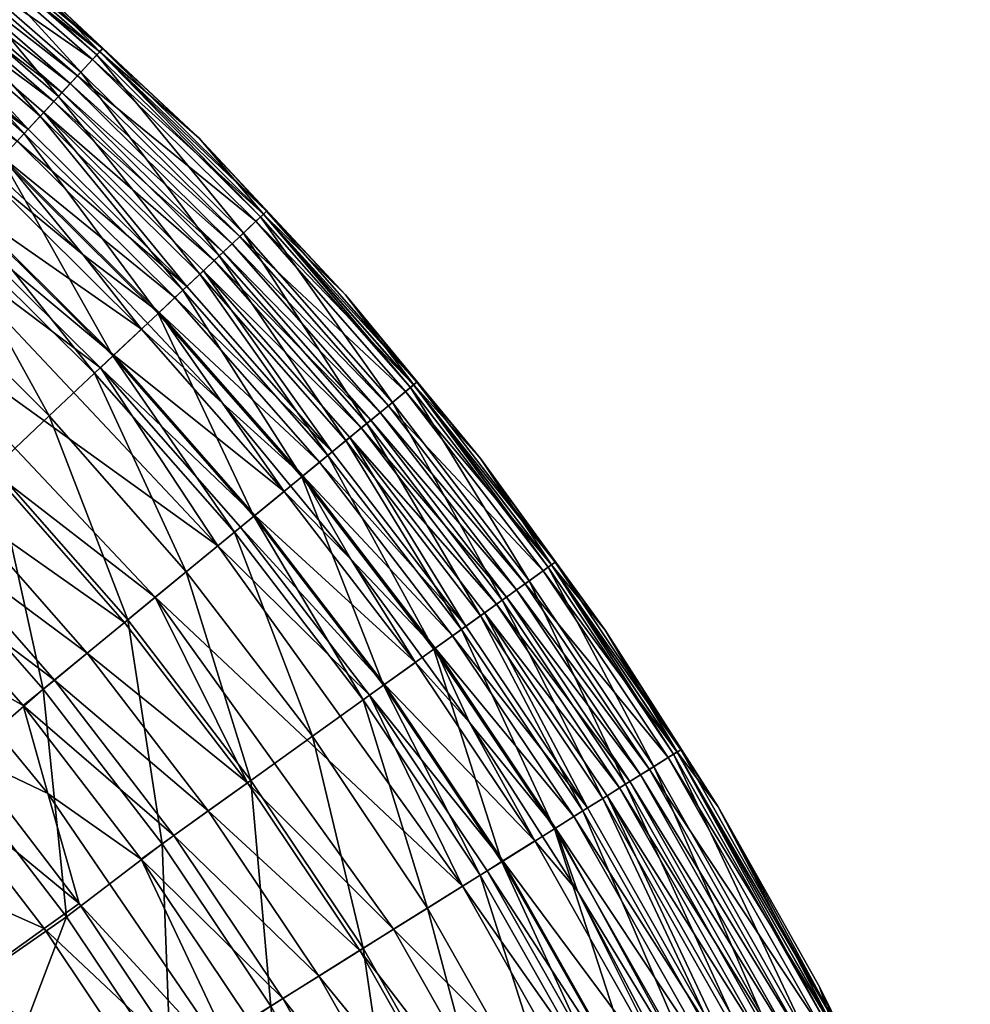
# Model space of a CAD drawing. Header units: inches. Extents: x -113 to 1, y -64 to 1.
# Tile 297 of 298: x -4.8 to -1.39, y -7.08 to -3.55. Entities that reach past the tile are written whole.
import ezdxf

# ---------------------------------------------------------------- set-up
doc = ezdxf.new("R2010")
doc.units = ezdxf.units.IN
doc.header["$MEASUREMENT"] = 0
doc.layers.add('AFUCH-3-STUP', color=5, linetype='Continuous')

msp = doc.modelspace()

# ---------------------------------------------------------------- meshes
at = {"layer": 'AFUCH-3-STUP'}
mesh = msp.add_polyface(dxfattribs=at)
corners = [(-5.0656, -3.1821, 21.3553), (-5.641, -2.7399, 21.3553), (-5.3057, -2.9619, 22.7582), (-5.2035, -3.351, 18.0409), (-4.7223, -3.8963, 17.1635), (-5.2644, -3.4255, 17.1635), (-4.8611, -4.0465, 15.9084), (-5.0122, -4.21, 15.2117), (-5.3937, -3.5839, 15.9084), (-5.1639, -3.3025, 29.2953), (-5.1398, -3.2729, 28.5291), (-5.732, -2.8658, 29.2953), (-5.0894, -3.2113, 26.5383), (-5.0659, -3.1824, 25.1788), (-5.663, -2.7704, 26.5383), (-5.0751, -3.1937, 20.9143), (-5.1282, -3.2588, 19.4113), (-5.6497, -2.752, 20.9143), (-4.7792, -3.9578, 16.5455), (-5.3173, -3.4904, 16.5455), (-4.718, -3.4464, 22.7582), (-4.5762, -3.7382, 19.4113), (-4.5886, -3.7516, 28.5291), (-5.5345, -3.7563, 15.2117), (-5.1917, -3.3366, 30.0406), (-5.2193, -3.3704, 30.6335), (-4.6444, -3.8119, 30.0406), (-5.3906, -3.5801, 32.1822), (-4.8054, -3.9862, 31.9825), (-5.3418, -3.5203, 31.9825), (-5.3048, -3.475, 31.6754), (-4.7657, -3.9432, 31.6754), (-5.2528, -3.4113, 31.1816), (-5.0561, -3.1705, 24.3213), (-5.6321, -2.7277, 24.3213), (-5.4456, -3.6474, 32.3081), (-5.5314, -3.7525, 32.3907), (-4.9168, -4.1067, 32.3081), (-5.1059, -3.8881, 32.2658), (-4.8577, -4.0429, 32.1822), (-5.699, -2.8201, 19.4113), (-4.6571, -3.8257, 18.0409), (-5.7097, -2.8349, 28.5291), (-5.0088, -4.2064, 32.3907), (-4.674, -3.844, 30.6335), (-4.6145, -3.7796, 29.2953)]
mesh.append_faces([[corners[k] for k in face] for face in [(35, 36, 37), (27, 38, 39), (39, 28, 27), (37, 38, 35), (28, 31, 29)]], dxfattribs={"vtx0": -1, "vtx1": -1})
mesh.append_faces([[corners[k] for k in face] for face in [(0, 1, 2), (3, 4, 5), (6, 7, 8), (9, 10, 11), (12, 13, 14), (15, 16, 17), (18, 6, 19), (19, 6, 8), (20, 0, 2), (15, 21, 16), (9, 22, 10), (8, 7, 23), (24, 25, 26), (30, 31, 32), (33, 2, 34), (20, 2, 33), (3, 40, 16), (16, 41, 3), (10, 12, 42), (5, 18, 19), (4, 18, 5), (44, 25, 32), (13, 33, 34), (0, 15, 1), (29, 31, 30), (45, 9, 24)]], dxfattribs={"vtx0": -1, "vtx1": -1, "vtx2": -1})
mesh.append_faces([[corners[k] for k in face] for face in [(27, 28, 29), (37, 36, 43)]], dxfattribs={"vtx0": -1, "vtx2": -1})
mesh = msp.add_polyface(dxfattribs=at)
corners = [(-4.1533, -3.9756, 22.7582), (-4.5091, -3.6655, 21.3553), (-4.718, -3.4464, 22.7582), (-4.6145, -3.7796, 29.2953), (-4.0074, -4.3274, 28.5291), (-4.5886, -3.7516, 28.5291), (-3.9221, -4.2471, 21.3553), (-4.5346, -3.6931, 26.5383), (-3.9223, -4.2473, 25.1788), (-4.5093, -3.6658, 25.1788), (-4.5192, -3.6765, 20.9143), (-3.9941, -4.3149, 19.4113), (-4.5762, -3.7382, 19.4113), (-4.6444, -3.8119, 30.0406), (-4.674, -3.844, 30.6335), (-4.0672, -4.3837, 30.0406), (-5.0894, -3.2113, 26.5383), (-5.0659, -3.1824, 25.1788), (-4.6571, -3.8257, 18.0409), (-4.7223, -3.8963, 17.1635), (-5.2035, -3.351, 18.0409), (-5.1639, -3.3025, 29.2953), (-5.0751, -3.1937, 20.9143), (-5.0656, -3.1821, 21.3553), (-5.2528, -3.4113, 31.1816), (-4.7657, -3.9432, 31.6754), (-4.7099, -3.8828, 31.1816), (-5.2193, -3.3704, 30.6335), (-3.9111, -4.2368, 24.3213), (-4.4989, -3.6544, 24.3213), (-5.0561, -3.1705, 24.3213), (-4.0808, -4.3965, 18.0409), (-5.1282, -3.2588, 19.4113), (-5.1398, -3.2729, 28.5291), (-3.9495, -4.2729, 26.5383), (-4.099, -4.4136, 30.6335), (-3.9329, -4.2573, 20.9143), (-5.1917, -3.3366, 30.0406), (-4.0352, -4.3536, 29.2953)]
mesh.append_faces([[corners[k] for k in face] for face in [(0, 1, 2), (3, 4, 5), (6, 1, 0), (7, 8, 9), (10, 11, 12), (13, 14, 15), (16, 9, 17), (18, 19, 20), (7, 9, 16), (3, 5, 21), (10, 12, 22), (1, 23, 2), (24, 25, 26), (13, 27, 14), (28, 0, 29), (0, 2, 29), (29, 2, 30), (12, 31, 18), (12, 18, 32), (5, 7, 33), (5, 34, 7), (33, 7, 16), (26, 14, 24), (35, 14, 26), (17, 29, 30), (8, 28, 9), (9, 29, 17), (9, 28, 29), (23, 10, 22), (1, 10, 23), (1, 36, 10), (6, 36, 1), (13, 3, 37), (38, 3, 13)]], dxfattribs={"vtx0": -1, "vtx1": -1, "vtx2": -1})
mesh = msp.add_polyface(dxfattribs=at)
corners = [(-4.0352, -4.3536, 29.2953), (-4.0074, -4.3274, 28.5291), (-4.6145, -3.7796, 29.2953), (-4.0808, -4.3965, 18.0409), (-4.1509, -4.4625, 17.1635), (-4.6571, -3.8257, 18.0409), (-3.627, -5.0584, 17.1635), (-3.628, -4.5362, 22.7582), (-3.9221, -4.2471, 21.3553), (-4.1533, -3.9756, 22.7582), (-3.9495, -4.2729, 26.5383), (-3.9223, -4.2473, 25.1788), (-4.5346, -3.6931, 26.5383), (-3.5042, -4.9576, 29.2953), (-3.4747, -4.9334, 28.5291), (-3.3725, -4.8495, 24.3213), (-3.9111, -4.2368, 24.3213), (-3.3844, -4.8592, 25.1788), (-3.3957, -4.8685, 20.9143), (-3.4606, -4.9218, 19.4113), (-3.9329, -4.2573, 20.9143), (-4.5691, -4.3912, 32.2658), (-4.0697, -4.9242, 32.2658), (-4.2962, -4.5992, 32.1822), (-3.4132, -4.8829, 26.5383), (-3.9941, -4.3149, 19.4113), (-4.5192, -3.6765, 20.9143), (-4.1974, -4.5063, 31.6754), (-3.6764, -5.099, 31.6754), (-4.1375, -4.4499, 31.1816), (-4.0672, -4.3837, 30.0406), (-4.099, -4.4136, 30.6335), (-3.5382, -4.9855, 30.0406), (-4.674, -3.844, 30.6335), (-3.3841, -4.859, 21.3553), (-3.5526, -4.9974, 18.0409), (-4.5762, -3.7382, 19.4113), (-4.5886, -3.7516, 28.5291), (-3.6917, -5.1116, 16.5455), (-4.2118, -4.5198, 16.5455), (-3.5719, -5.0132, 30.6335), (-4.24, -4.5463, 31.9825), (-4.6444, -3.8119, 30.0406)]
mesh.append_faces([[corners[k] for k in face] for face in [(0, 1, 2), (3, 4, 5), (3, 6, 4), (7, 8, 9), (10, 11, 12), (13, 14, 0), (15, 7, 16), (10, 17, 11), (18, 19, 20), (21, 22, 23), (0, 14, 1), (24, 17, 10), (20, 19, 25), (20, 25, 26), (27, 28, 29), (30, 31, 32), (30, 33, 31), (34, 8, 7), (7, 9, 16), (19, 35, 25), (25, 35, 3), (25, 3, 36), (14, 24, 1), (1, 24, 10), (1, 10, 37), (4, 38, 39), (40, 31, 29), (17, 15, 11), (11, 15, 16), (41, 28, 27), (34, 18, 8), (8, 18, 20), (13, 0, 30), (30, 0, 42)]], dxfattribs={"vtx0": -1, "vtx1": -1, "vtx2": -1})
mesh = msp.add_polyface(dxfattribs=at)
corners = [(-4.8611, -4.0465, 15.9084), (-4.4619, -4.7552, 15.2117), (-5.0122, -4.21, 15.2117), (-4.5276, -4.817, 15.0287), (-4.6898, -4.9697, 14.7065), (-5.0734, -4.2763, 15.0287), (-4.7099, -3.8828, 31.1816), (-4.1974, -4.5063, 31.6754), (-4.1375, -4.4499, 31.1816), (-4.8577, -4.0429, 32.1822), (-4.5691, -4.3912, 32.2658), (-4.2962, -4.5992, 32.1822), (-4.9168, -4.1067, 32.3081), (-5.0088, -4.2064, 32.3907), (-4.3595, -4.6588, 32.3081), (-4.7657, -3.9432, 31.6754), (-4.24, -4.5463, 31.9825), (-4.8054, -3.9862, 31.9825), (-4.4583, -4.7518, 32.3907), (-5.1059, -3.8881, 32.2658), (-4.6571, -3.8257, 18.0409), (-4.1509, -4.4625, 17.1635), (-4.7223, -3.8963, 17.1635), (-4.2118, -4.5198, 16.5455), (-4.2998, -4.6026, 15.9084), (-4.7792, -3.9578, 16.5455), (-5.2246, -4.4399, 14.7065), (-5.5916, -3.8262, 15.0287), (-5.0541, -4.2553, 32.4072), (-5.1249, -4.3321, 32.4234), (-4.5068, -4.7975, 32.4072), (-4.8875, -5.1558, 14.4448), (-5.4088, -4.6393, 14.4448), (-5.5345, -3.7563, 15.2117), (-5.5736, -3.8042, 32.4072), (-4.0697, -4.9242, 32.2658), (-4.099, -4.4136, 30.6335)]
mesh.append_faces([[corners[k] for k in face] for face in [(9, 10, 11), (12, 13, 14), (11, 16, 9), (14, 10, 12), (16, 7, 17), (13, 28, 18)]], dxfattribs={"vtx0": -1, "vtx1": -1})
mesh.append_faces([[corners[k] for k in face] for face in [(0, 1, 2), (3, 4, 5), (6, 7, 8), (15, 7, 6), (19, 10, 9), (20, 21, 22), (23, 24, 25), (5, 26, 27), (24, 1, 0), (25, 24, 0), (28, 29, 30), (26, 31, 32), (1, 3, 2), (2, 5, 33), (2, 3, 5), (34, 29, 28), (35, 10, 14), (22, 23, 25), (21, 23, 22), (10, 19, 12), (8, 36, 6), (17, 7, 15), (18, 28, 30), (13, 34, 28)]], dxfattribs={"vtx0": -1, "vtx1": -1, "vtx2": -1})
mesh.append_faces([[corners[k] for k in face] for face in [(9, 16, 17), (14, 13, 18), (5, 4, 26)]], dxfattribs={"vtx0": -1, "vtx2": -1})
mesh = msp.add_polyface(dxfattribs=at)
corners = [(-5.2399, -5.4875, 31.9215), (-5.5398, -5.3614, 31.6767), (-5.1007, -5.8299, 31.6767), (-4.0855, -5.4349, 32.4234), (-5.3222, -4.5455, 32.4213), (-4.3101, -5.6193, 32.4213), (-4.4088, -5.7003, 14.4448), (-4.7112, -5.9487, 14.1845), (-4.8875, -5.1558, 14.4448), (-4.5276, -4.817, 15.0287), (-4.1989, -5.5281, 14.7065), (-4.6898, -4.9697, 14.7065), (-5.0242, -5.2845, 32.3095), (-5.6394, -4.8889, 32.1467), (-5.1349, -5.3887, 32.1467), (-5.1724, -5.424, 14.1845), (-5.1249, -4.3321, 32.4234), (-4.5539, -5.8195, 32.3095), (-4.0268, -5.3867, 15.0287), (-4.2998, -4.6026, 15.9084), (-3.957, -5.3294, 15.2117), (-4.4619, -4.7552, 15.2117), (-4.4202, -5.7097, 32.3956), (-4.8982, -5.1659, 32.3956), (-4.9937, -6.1806, 31.3578), (-5.4386, -5.6745, 31.3578), (-5.0363, -6.2324, 13.9671), (-5.4783, -5.7296, 13.9671), (-4.6714, -5.916, 32.1467), (-4.7828, -6.0074, 31.9215), (-4.5068, -4.7975, 32.4072), (-5.2246, -4.4399, 14.7065), (-5.4088, -4.6393, 14.4448), (-5.5362, -4.7772, 32.3095), (-5.4188, -4.6501, 32.3956), (-3.9795, -6.284, 32.3956), (-5.5515, -5.7808, 30.9861), (-4.4583, -4.7518, 32.3907), (-3.9532, -5.3263, 32.3907)]
mesh.append_faces([[corners[k] for k in face] for face in [(10, 6, 11), (12, 14, 17), (23, 12, 22), (11, 8, 31), (4, 23, 5), (14, 0, 28), (0, 2, 29), (34, 33, 23), (22, 17, 35), (37, 30, 38)]], dxfattribs={"vtx0": -1, "vtx1": -1})
mesh.append_faces([[corners[k] for k in face] for face in [(0, 1, 2), (6, 7, 8), (11, 6, 8), (8, 7, 15), (16, 4, 3), (18, 10, 9), (19, 20, 21), (24, 2, 25), (7, 26, 15), (30, 16, 3), (8, 15, 32), (21, 18, 9), (24, 25, 36)]], dxfattribs={"vtx0": -1, "vtx1": -1, "vtx2": -1})
mesh.append_faces([[corners[k] for k in face] for face in [(3, 4, 5), (9, 10, 11), (12, 13, 14), (22, 12, 17), (15, 26, 27), (28, 0, 29), (17, 14, 28), (5, 23, 22), (23, 33, 12), (4, 34, 23)]], dxfattribs={"vtx0": -1, "vtx2": -1})
mesh = msp.add_polyface(dxfattribs=at)
corners = [(-3.785, -5.1882, 15.9084), (-3.4925, -5.9348, 15.2117), (-3.957, -5.3294, 15.2117), (-4.0855, -5.4349, 32.4234), (-4.3101, -5.6193, 32.4213), (-3.21, -6.6549, 32.4234), (-4.3595, -4.6588, 32.3081), (-4.4583, -4.7518, 32.3907), (-3.8484, -5.2402, 32.3081), (-4.2998, -4.6026, 15.9084), (-3.5658, -5.9874, 15.0287), (-3.7469, -6.1172, 14.7065), (-4.0268, -5.3867, 15.0287), (-3.6917, -5.1116, 16.5455), (-4.2118, -4.5198, 16.5455), (-4.1375, -4.4499, 31.1816), (-3.6764, -5.099, 31.6754), (-3.6128, -5.0468, 31.1816), (-3.5526, -4.9974, 18.0409), (-3.627, -5.0584, 17.1635), (-4.0808, -4.3965, 18.0409), (-4.0697, -4.9242, 32.2658), (-3.7812, -5.185, 32.1822), (-3.7215, -5.1361, 31.9825), (-4.2962, -4.5992, 32.1822), (-3.5382, -4.9855, 30.0406), (-4.099, -4.4136, 30.6335), (-3.5719, -5.0132, 30.6335), (-4.0048, -5.3686, 32.4072), (-3.5427, -5.9708, 32.4072), (-3.9532, -5.3263, 32.3907), (-3.3782, -5.8529, 32.3081), (-4.24, -4.5463, 31.9825), (-3.9675, -6.2754, 14.4448), (-4.1989, -5.5281, 14.7065), (-4.4619, -4.7552, 15.2117), (-4.4088, -5.7003, 14.4448), (-3.6093, -5.4826, 32.2658), (-4.5068, -4.7975, 32.4072), (-4.1509, -4.4625, 17.1635), (-4.4202, -5.7097, 32.3956), (-3.9795, -6.284, 32.3956), (-3.5042, -4.9576, 29.2953), (-4.0672, -4.3837, 30.0406), (-3.4885, -5.932, 32.3907)]
mesh.append_faces([[corners[k] for k in face] for face in [(6, 7, 8), (8, 21, 6), (22, 23, 24), (8, 30, 31), (11, 33, 34), (24, 21, 22), (23, 16, 32), (30, 28, 44)]], dxfattribs={"vtx0": -1, "vtx1": -1})
mesh.append_faces([[corners[k] for k in face] for face in [(0, 1, 2), (3, 4, 5), (0, 2, 9), (10, 11, 12), (13, 0, 14), (15, 16, 17), (14, 0, 9), (18, 19, 20), (25, 26, 27), (28, 3, 29), (1, 10, 2), (2, 12, 35), (2, 10, 12), (34, 33, 36), (21, 37, 22), (38, 3, 28), (37, 21, 8), (19, 13, 39), (17, 27, 15), (25, 42, 43), (44, 28, 29), (30, 38, 28)]], dxfattribs={"vtx0": -1, "vtx1": -1, "vtx2": -1})
mesh.append_faces([[corners[k] for k in face] for face in [(24, 23, 32), (12, 11, 34), (8, 7, 30), (4, 40, 41)]], dxfattribs={"vtx0": -1, "vtx2": -1})
mesh = msp.add_polyface(dxfattribs=at)
corners = [(-2.698, -5.7374, 22.7582), (-3.1444, -5.1229, 22.7582), (-2.8777, -5.4941, 24.3213), (-2.89, -5.5029, 21.3553), (-3.3841, -4.859, 21.3553), (-3.7812, -5.185, 32.1822), (-3.2448, -5.7573, 31.9825), (-3.7215, -5.1361, 31.9825), (-3.5042, -4.9576, 29.2953), (-2.9853, -5.5712, 28.5291), (-3.4747, -4.9334, 28.5291), (-3.0163, -5.5934, 29.2953), (-3.0672, -5.63, 18.0409), (-3.1454, -5.686, 17.1635), (-3.5526, -4.9974, 18.0409), (-3.6128, -5.0468, 31.1816), (-3.1973, -5.7232, 31.6754), (-3.1305, -5.6753, 31.1816), (-3.6764, -5.099, 31.6754), (-2.9021, -5.5116, 20.9143), (-2.9704, -5.5606, 19.4113), (-3.3957, -4.8685, 20.9143), (-3.4606, -4.9218, 19.4113), (-3.4132, -4.8829, 26.5383), (-2.8903, -5.5031, 25.1788), (-3.3844, -4.8592, 25.1788), (-3.627, -5.0584, 17.1635), (-3.052, -5.6191, 30.0406), (-3.5719, -5.0132, 30.6335), (-3.0875, -5.6445, 30.6335), (-3.5382, -4.9855, 30.0406), (-3.628, -4.5362, 22.7582), (-3.6917, -5.1116, 16.5455), (-3.3116, -5.8051, 15.9084), (-3.785, -5.1882, 15.9084), (-2.9206, -5.5248, 26.5383), (-3.3725, -4.8495, 24.3213), (-3.2134, -5.7348, 16.5455)]
mesh.append_faces([[corners[k] for k in face] for face in [(0, 1, 2), (3, 4, 1), (8, 9, 10), (11, 9, 8), (12, 13, 14), (15, 16, 17), (18, 16, 15), (19, 20, 21), (21, 20, 22), (23, 24, 25), (0, 3, 1), (14, 13, 26), (27, 28, 29), (30, 28, 27), (1, 4, 31), (32, 33, 34), (35, 24, 23), (1, 31, 36), (2, 1, 36), (20, 12, 22), (22, 12, 14), (9, 35, 10), (10, 35, 23), (26, 37, 32), (17, 29, 15), (29, 28, 15), (24, 2, 25), (25, 2, 36), (7, 16, 18), (3, 19, 4), (4, 19, 21), (27, 11, 30), (11, 8, 30)]], dxfattribs={"vtx0": -1, "vtx1": -1, "vtx2": -1})
mesh.append_faces([[corners[k] for k in face] for face in [(5, 6, 7)]], dxfattribs={"vtx0": -1, "vtx2": -1})
mesh = msp.add_polyface(dxfattribs=at)
corners = [(-3.0672, -5.63, 18.0409), (-2.707, -6.3404, 17.1635), (-3.1454, -5.686, 17.1635), (-3.7812, -5.185, 32.1822), (-3.6093, -5.4826, 32.2658), (-3.3075, -5.8022, 32.1822), (-3.3782, -5.8529, 32.3081), (-3.9532, -5.3263, 32.3907), (-3.4885, -5.932, 32.3907), (-3.2134, -5.7348, 16.5455), (-2.8804, -6.4488, 15.9084), (-3.3116, -5.8051, 15.9084), (-2.4278, -6.1658, 24.3213), (-2.698, -5.7374, 22.7582), (-2.8777, -5.4941, 24.3213), (-3.0163, -5.5934, 29.2953), (-2.54, -6.236, 28.5291), (-2.9853, -5.5712, 28.5291), (-2.9021, -5.5116, 20.9143), (-2.5245, -6.2263, 19.4113), (-2.9704, -5.5606, 19.4113), (-3.1973, -5.7232, 31.6754), (-2.7612, -6.3743, 31.6754), (-3.1305, -5.6753, 31.1816), (-3.6917, -5.1116, 16.5455), (-2.4406, -6.1738, 21.3553), (-2.89, -5.5029, 21.3553), (-2.4533, -6.1817, 20.9143), (-3.052, -5.6191, 30.0406), (-3.0875, -5.6445, 30.6335), (-2.6096, -6.2795, 30.0406), (-3.4925, -5.9348, 15.2117), (-3.785, -5.1882, 15.9084), (-2.9206, -5.5248, 26.5383), (-2.4409, -6.174, 25.1788), (-2.8903, -5.5031, 25.1788), (-2.4725, -6.1938, 26.5383), (-3.1838, -6.0685, 32.2658), (-2.8108, -6.4053, 31.9825), (-3.2448, -5.7573, 31.9825), (-2.6255, -6.2894, 18.0409), (-3.8484, -5.2402, 32.3081), (-2.778, -6.3848, 16.5455), (-3.627, -5.0584, 17.1635), (-2.6466, -6.3027, 30.6335), (-3.7215, -5.1361, 31.9825), (-2.5723, -6.2562, 29.2953)]
mesh.append_faces([[corners[k] for k in face] for face in [(6, 4, 41), (39, 21, 45)]], dxfattribs={"vtx0": -1, "vtx1": -1})
mesh.append_faces([[corners[k] for k in face] for face in [(0, 1, 2), (3, 4, 5), (9, 10, 11), (12, 13, 14), (15, 16, 17), (18, 19, 20), (21, 22, 23), (9, 11, 24), (25, 26, 13), (27, 19, 18), (28, 29, 30), (11, 31, 32), (33, 34, 35), (36, 34, 33), (4, 37, 5), (5, 39, 3), (20, 40, 0), (17, 36, 33), (16, 36, 17), (2, 42, 9), (2, 9, 43), (37, 4, 6), (44, 29, 23), (35, 12, 14), (34, 12, 35), (39, 22, 21), (26, 27, 18), (25, 27, 26), (46, 15, 28)]], dxfattribs={"vtx0": -1, "vtx1": -1, "vtx2": -1})
mesh.append_faces([[corners[k] for k in face] for face in [(6, 7, 8), (5, 38, 39)]], dxfattribs={"vtx0": -1, "vtx2": -1})
mesh = msp.add_polyface(dxfattribs=at)
corners = [(-3.8965, -7.0842, 14.1845), (-4.2539, -7.323, 13.9671), (-4.2856, -6.5033, 14.1845), (-3.5658, -5.9874, 15.0287), (-3.3345, -6.7328, 14.7065), (-3.7469, -6.1172, 14.7065), (-3.9675, -6.2754, 14.4448), (-4.2437, -6.4733, 32.1467), (-4.3608, -6.5573, 31.9215), (-3.8528, -7.0569, 32.1467), (-3.9795, -6.284, 32.3956), (-4.1202, -6.3848, 32.3095), (-3.5772, -6.8846, 32.3956), (-3.9742, -7.3786, 31.6767), (-3.975, -7.1333, 31.9215), (-3.5647, -6.8767, 14.4448), (-3.3782, -5.8529, 32.3081), (-3.4885, -5.932, 32.3907), (-2.9499, -6.4923, 32.3081), (-3.7239, -6.9763, 32.3095), (-4.6947, -6.3224, 31.6767), (-4.5827, -6.7163, 31.3578), (-4.6714, -5.916, 32.1467), (-3.3116, -5.8051, 15.9084), (-3.0691, -6.5669, 15.2117), (-3.4925, -5.9348, 15.2117), (-3.1456, -6.6147, 15.0287), (-3.5427, -5.9708, 32.4072), (-4.0855, -5.4349, 32.4234), (-3.21, -6.6549, 32.4234), (-4.6279, -6.7647, 13.9671), (-3.4565, -6.809, 32.4213), (-4.4088, -5.7003, 14.4448), (-4.5539, -5.8195, 32.3095), (-3.065, -6.5642, 32.3907), (-3.1215, -6.5996, 32.4072), (-4.3101, -5.6193, 32.4213), (-3.1838, -6.0685, 32.2658)]
mesh.append_faces([[corners[k] for k in face] for face in [(7, 8, 9), (10, 11, 12), (8, 13, 14), (16, 17, 18), (4, 15, 5), (11, 7, 19), (18, 37, 16), (17, 27, 34)]], dxfattribs={"vtx0": -1, "vtx1": -1})
mesh.append_faces([[corners[k] for k in face] for face in [(0, 1, 2), (6, 0, 2), (15, 0, 6), (5, 15, 6), (13, 20, 21), (23, 24, 25), (26, 4, 3), (27, 28, 29), (25, 26, 3), (24, 26, 25), (6, 2, 32), (27, 29, 35), (8, 20, 13), (36, 10, 31), (29, 36, 31), (34, 27, 35)]], dxfattribs={"vtx0": -1, "vtx1": -1, "vtx2": -1})
mesh.append_faces([[corners[k] for k in face] for face in [(3, 4, 5), (12, 11, 19), (11, 22, 7), (2, 1, 30), (31, 10, 12), (19, 7, 9), (10, 33, 11), (18, 17, 34), (9, 8, 14)]], dxfattribs={"vtx0": -1, "vtx2": -1})
mesh = msp.add_polyface(dxfattribs=at)
corners = [(-2.8762, -6.4462, 32.1822), (-2.2674, -7.3639, 31.9825), (-2.8108, -6.4053, 31.9825), (-2.8804, -6.4488, 15.9084), (-3.0691, -6.5669, 15.2117), (-3.3116, -5.8051, 15.9084), (-2.7612, -6.3743, 31.6754), (-2.2154, -7.3372, 31.6754), (-2.6915, -6.3307, 31.1816), (-2.3506, -7.4065, 32.2124), (-3.1456, -6.6147, 15.0287), (-2.8172, -7.6454, 14.7065), (-3.3345, -6.7328, 14.7065), (-2.778, -6.3848, 16.5455), (-3.2134, -5.7348, 16.5455), (-2.6255, -6.2894, 18.0409), (-2.1585, -7.3081, 17.1635), (-2.707, -6.3404, 17.1635), (-3.3075, -5.8022, 32.1822), (-3.1838, -6.0685, 32.2658), (-3.1305, -5.6753, 31.1816), (-2.5723, -6.2562, 29.2953), (-2.54, -6.236, 28.5291), (-3.0163, -5.5934, 29.2953), (-2.5386, -7.5028, 15.2117), (-3.0672, -5.63, 18.0409), (-2.3405, -7.4013, 15.9084), (-2.6096, -6.2795, 30.0406), (-3.0875, -5.6445, 30.6335), (-2.6466, -6.3027, 30.6335), (-3.1215, -6.5996, 32.4072), (-3.21, -6.6549, 32.4234), (-2.5936, -7.5309, 32.4072), (-2.4135, -7.4387, 32.3081), (-2.9499, -6.4923, 32.3081), (-3.065, -6.5642, 32.3907), (-2.2931, -6.3706, 22.7582), (-2.4406, -6.1738, 21.3553), (-2.698, -5.7374, 22.7582), (-2.5245, -6.2263, 19.4113), (-2.9704, -5.5606, 19.4113), (-2.6189, -7.5439, 15.0287), (-2.7973, -6.6729, 32.2658), (-3.1454, -5.686, 17.1635), (-2.233, -7.3463, 16.5455), (-2.0951, -7.2756, 30.6335), (-3.4565, -6.809, 32.4213), (-2.6865, -7.5785, 32.4234), (-3.2448, -5.7573, 31.9825), (-3.052, -5.6191, 30.0406), (-2.5342, -7.5005, 32.3907)]
mesh.append_faces([[corners[k] for k in face] for face in [(33, 42, 34), (2, 6, 48)]], dxfattribs={"vtx0": -1, "vtx1": -1})
mesh.append_faces([[corners[k] for k in face] for face in [(3, 4, 5), (6, 7, 8), (9, 1, 0), (13, 3, 14), (15, 16, 17), (18, 19, 0), (20, 6, 8), (21, 22, 23), (3, 24, 4), (15, 17, 25), (0, 2, 18), (13, 26, 3), (26, 24, 3), (27, 28, 29), (30, 31, 32), (36, 37, 38), (39, 15, 40), (4, 41, 10), (42, 19, 34), (0, 42, 9), (19, 42, 0), (17, 13, 43), (17, 44, 13), (8, 29, 20), (45, 29, 8), (31, 46, 47), (2, 7, 6), (27, 21, 49)]], dxfattribs={"vtx0": -1, "vtx1": -1, "vtx2": -1})
mesh.append_faces([[corners[k] for k in face] for face in [(0, 1, 2), (10, 11, 12)]], dxfattribs={"vtx0": -1, "vtx2": -1})
mesh.append_faces([[corners[k] for k in face] for face in [(33, 34, 35), (50, 35, 30)]], dxfattribs={"vtx1": -1, "vtx2": -1})
mesh = msp.add_polyface(dxfattribs=at)
corners = [(-5.2756, -7.2131, 29.0632), (-4.9961, -7.0127, 30.0544), (-5.6527, -6.7217, 29.0632), (-4.6279, -6.7647, 13.9671), (-5.0165, -7.7845, 13.5692), (-5.3591, -7.2729, 13.5692), (-4.6714, -5.916, 32.1467), (-4.7828, -6.0074, 31.9215), (-4.2437, -6.4733, 32.1467), (-4.9294, -7.73, 29.0632), (-4.1853, -8.3461, 30.0544), (-4.6378, -7.5477, 30.0544), (-5.3869, -6.5034, 30.0544), (-4.7087, -6.8067, 30.9861), (-5.1136, -6.279, 30.9861), (-5.0363, -6.2324, 13.9671), (-5.7321, -6.7869, 13.5692), (-5.4783, -5.7296, 13.9671), (-4.5827, -6.7163, 31.3578), (-4.6947, -6.3224, 31.6767), (-4.9937, -6.1806, 31.3578), (-5.3686, -8.0047, 27.4198), (-5.1402, -7.8619, 28.2982), (-5.6967, -7.5149, 27.4198), (-4.3608, -6.5573, 31.9215), (-5.1007, -5.8299, 31.6767), (-5.7463, -8.2409, 13.2074), (-5.8091, -6.0232, 30.0544), (-4.3379, -7.3602, 30.9861), (-4.5539, -5.8195, 32.3095), (-4.1202, -6.3848, 32.3095), (-4.2856, -6.5033, 14.1845), (-4.7112, -5.9487, 14.1845), (-4.4088, -5.7003, 14.4448), (-4.2539, -7.323, 13.9671), (-4.5828, -8.5497, 13.5692), (-5.4777, -7.3579, 28.2982), (-5.5515, -5.7808, 30.9861), (-4.2065, -7.278, 31.3578)]
mesh.append_faces([[corners[k] for k in face] for face in [(6, 7, 8), (15, 16, 17), (29, 6, 30), (34, 4, 3), (7, 19, 24), (3, 5, 15)]], dxfattribs={"vtx0": -1, "vtx1": -1})
mesh.append_faces([[corners[k] for k in face] for face in [(0, 1, 2), (3, 4, 5), (9, 10, 11), (12, 13, 14), (18, 19, 20), (0, 11, 1), (2, 1, 12), (9, 11, 0), (21, 22, 23), (19, 25, 20), (4, 26, 5), (12, 14, 27), (1, 28, 13), (1, 13, 12), (11, 28, 1), (31, 3, 32), (33, 31, 32), (34, 35, 4), (7, 25, 19), (15, 5, 16), (36, 9, 0), (22, 9, 36), (14, 18, 20), (20, 37, 14), (13, 18, 14), (13, 38, 18)]], dxfattribs={"vtx0": -1, "vtx1": -1, "vtx2": -1})
mesh.append_faces([[corners[k] for k in face] for face in [(8, 7, 24), (32, 3, 15)]], dxfattribs={"vtx0": -1, "vtx2": -1})
mesh = msp.add_polyface(dxfattribs=at)
corners = [(-2.0729, -7.2642, 18.0409), (-2.1585, -7.3081, 17.1635), (-2.6255, -6.2894, 18.0409), (-1.9306, -7.0152, 22.7582), (-1.8788, -7.1648, 21.3553), (-2.2931, -6.3706, 22.7582), (-1.8654, -7.158, 24.3213), (-2.4278, -6.1658, 24.3213), (-2.5723, -6.2562, 29.2953), (-1.9831, -7.2183, 28.5291), (-2.54, -6.236, 28.5291), (-2.0171, -7.2357, 29.2953), (-2.6915, -6.3307, 31.1816), (-2.2154, -7.3372, 31.6754), (-2.1422, -7.2997, 31.1816), (-1.6047, -7.6763, 22.7582), (-2.4533, -6.1817, 20.9143), (-1.9669, -7.2099, 19.4113), (-2.5245, -6.2263, 19.4113), (-2.233, -7.3463, 16.5455), (-2.3405, -7.4013, 15.9084), (-2.778, -6.3848, 16.5455), (-2.4406, -6.1738, 21.3553), (-1.9123, -7.182, 26.5383), (-1.8791, -7.165, 25.1788), (-2.4725, -6.1938, 26.5383), (-1.8921, -7.1717, 20.9143), (-2.6096, -6.2795, 30.0406), (-2.6466, -6.3027, 30.6335), (-2.0562, -7.2557, 30.0406), (-2.0951, -7.2756, 30.6335), (-2.1387, -7.9221, 32.2658), (-2.7973, -6.6729, 32.2658), (-2.4135, -7.4387, 32.3081), (-2.4409, -6.174, 25.1788), (-2.3506, -7.4065, 32.2124), (-2.698, -5.7374, 22.7582), (-2.707, -6.3404, 17.1635), (-1.3902, -8.1873, 24.3213), (-2.2674, -7.3639, 31.9825), (-2.8108, -6.4053, 31.9825)]
mesh.append_faces([[corners[k] for k in face] for face in [(39, 13, 40)]], dxfattribs={"vtx0": -1, "vtx1": -1})
mesh.append_faces([[corners[k] for k in face] for face in [(0, 1, 2), (3, 4, 5), (6, 5, 7), (8, 9, 10), (11, 9, 8), (12, 13, 14), (15, 4, 3), (16, 17, 18), (19, 20, 21), (4, 22, 5), (23, 24, 25), (26, 17, 16), (27, 28, 29), (29, 28, 30), (31, 32, 33), (25, 24, 34), (32, 31, 35), (5, 36, 7), (3, 5, 6), (15, 3, 6), (18, 0, 2), (17, 0, 18), (10, 23, 25), (9, 23, 10), (1, 19, 37), (14, 30, 12), (34, 6, 7), (24, 38, 6), (24, 6, 34), (4, 26, 22), (22, 26, 16), (11, 8, 27), (29, 11, 27)]], dxfattribs={"vtx0": -1, "vtx1": -1, "vtx2": -1})
mesh = msp.add_polyface(dxfattribs=at)
corners = [(-2.6865, -7.5785, 32.4234), (-3.4565, -6.809, 32.4213), (-2.9452, -7.711, 32.4213), (-4.1853, -8.3461, 30.0544), (-3.8705, -8.1849, 30.9861), (-4.6378, -7.5477, 30.0544), (-2.2426, -8.5401, 32.4234), (-3.9742, -7.3786, 31.6767), (-3.3852, -8.4963, 31.6767), (-3.4896, -7.9898, 31.9215), (-2.8172, -7.6454, 14.7065), (-3.0588, -7.7692, 14.4448), (-3.3345, -6.7328, 14.7065), (-2.6189, -7.5439, 15.0287), (-3.1456, -6.6147, 15.0287), (-3.4071, -7.9476, 14.1845), (-3.5647, -6.8767, 14.4448), (-4.3379, -7.3602, 30.9861), (-3.7325, -8.1142, 31.3578), (-4.2065, -7.278, 31.3578), (-3.3613, -7.9241, 32.1467), (-3.226, -7.8548, 32.3095), (-3.8528, -7.0569, 32.1467), (-3.975, -7.1333, 31.9215), (-2.4135, -7.4387, 32.3081), (-3.065, -6.5642, 32.3907), (-2.5342, -7.5005, 32.3907), (-4.7087, -6.8067, 30.9861), (-2.3782, -8.5962, 14.7065), (-3.8965, -7.0842, 14.1845), (-3.7827, -8.1544, 13.9671), (-4.2539, -7.323, 13.9671), (-3.072, -7.7759, 32.3956), (-3.7239, -6.9763, 32.3095), (-2.1461, -8.5001, 32.4072), (-2.5936, -7.5309, 32.4072), (-3.5772, -6.8846, 32.3956), (-2.5386, -7.5028, 15.2117), (-3.0691, -6.5669, 15.2117), (-4.5828, -8.5497, 13.5692), (-4.5827, -6.7163, 31.3578), (-3.21, -6.6549, 32.4234), (-3.1215, -6.5996, 32.4072)]
mesh.append_faces([[corners[k] for k in face] for face in [(10, 11, 12), (20, 21, 22), (23, 7, 9), (21, 32, 33), (32, 2, 36), (9, 20, 23), (30, 39, 31)]], dxfattribs={"vtx0": -1, "vtx1": -1})
mesh.append_faces([[corners[k] for k in face] for face in [(0, 1, 2), (3, 4, 5), (2, 6, 0), (7, 8, 9), (13, 10, 14), (11, 15, 16), (17, 18, 19), (12, 11, 16), (17, 19, 27), (16, 15, 29), (15, 30, 29), (0, 34, 35), (18, 8, 7), (37, 13, 38), (5, 4, 17), (36, 2, 1), (4, 18, 17), (19, 7, 40), (18, 7, 19), (35, 41, 0), (35, 26, 42)]], dxfattribs={"vtx0": -1, "vtx1": -1, "vtx2": -1})
mesh.append_faces([[corners[k] for k in face] for face in [(24, 25, 26), (13, 28, 10), (29, 30, 31), (22, 21, 33), (33, 32, 36), (23, 20, 22)]], dxfattribs={"vtx0": -1, "vtx2": -1})

doc.saveas('drawing.dxf')
